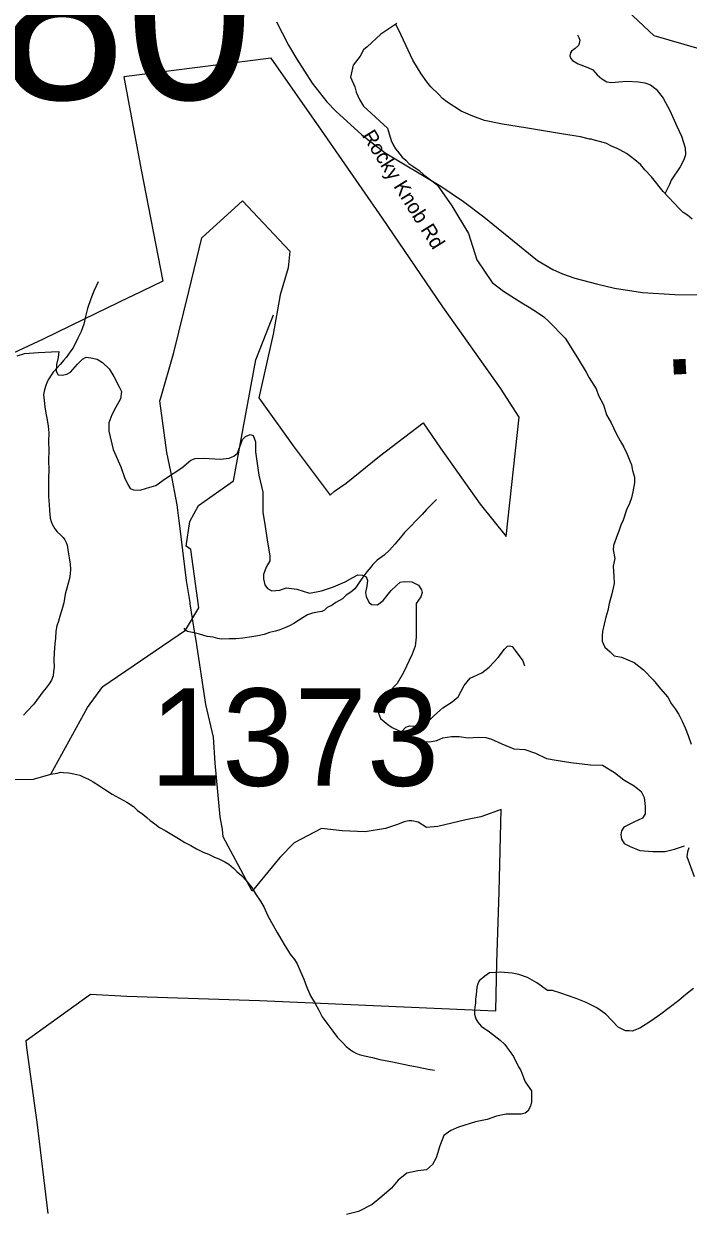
# Model space of a CAD drawing. Extents: x 1159738 to 1321356, y 736314 to 882035.
# Drawn here: x 1212621 to 1216035, y 863348 to 869455 of the extents above; entities that cross this region are included whole.
import ezdxf

# ---------------------------------------------------------------- set-up
doc = ezdxf.new("R2010")
doc.units = 0
for name, color, linetype in [('Exist Boundary Land Use Forest National US Forest Service', 7, 'Continuous'), ('Exist Geographical Mountain Summit Elevation Number Label', 7, 'Continuous'), ('Exist Hydrographic Creek Single Shore', 7, 'Continuous'), ('Exist Hydrographic Misc Water Feature', 7, 'Continuous'), ('Exist Road Non-System Type 51', 7, 'Continuous'), ('Exist Road Primary US Attributed', 7, 'Continuous'), ('Exist Road Primary US Mileage Hundredths English Label', 7, 'Continuous'), ('Exist Road Secondary Type 20 Attributed', 7, 'Continuous'), ('Exist Road Secondary Type 51 Label', 7, 'Continuous'), ('Exist Road Secondary Type 51 Number Label', 7, 'Continuous')]:
    doc.layers.add(name, color=color, linetype=linetype)

msp = doc.modelspace()

# ---------------------------------------------------------------- linework, layer by layer
at = {"layer": 'Exist Boundary Land Use Forest National US Forest Service'}
for points in [[(1213979.1, 868201.8), (1213938.2, 868062.8), (1213902.1, 867861.8), (1213829.1, 867533.8), (1214005.1, 867288.8), (1214196.1, 867034.8), (1214218.2, 867054.8), (1214278.1, 867096.8), (1214449.2, 867234.8), (1214674.1, 867406.8), (1214763.1, 867275.8), (1214967.1, 866988.8), (1215100.1, 866822.8), (1215167.1, 867434.8), (1215071.1, 867583.8), (1214774.2, 868001.8), (1214464.1, 868456.8), (1214151, 868908.9), (1213892, 869277.9), (1213136, 869182.9), (1213225, 868705.8), (1213335.1, 868132.8), (1213177.1, 868056.8), (1213164.9, 868051), (1212927.8, 867936.1), (1212721.1, 867835.8), (1212360.1, 867668.8)], [(1212746.5, 863346.5), (1212689.5, 863815.3), (1212685.1, 863850.8), (1212637.8, 864199.3), (1212633.1, 864234.8), (1212964.2, 864471.8), (1213150.2, 864462.8), (1213833.1, 864439.7), (1214107.2, 864427.8), (1214924.8, 864392), (1215046.2, 864386.7), (1215049.6, 864553.7), (1215051.1, 864632.8), (1215063.1, 864998.8), (1215074.2, 865420.8), (1215018.1, 865400.8), (1214969.2, 865383.8), (1214893.1, 865367.8), (1214748.1, 865333.8), (1214690.1, 865328.8), (1214648.2, 865354.9), (1214615.1, 865362.9), (1214599.2, 865361.8), (1214576.1, 865356.8), (1214536.1, 865341.8), (1214480.1, 865322.8), (1214375.1, 865305.8), (1214257.1, 865310.8), (1214151.1, 865323.8), (1214011.2, 865249.8), (1213937.1, 865173.8), (1213795.1, 865001.4), (1213722.1, 865135.9), (1213646.2, 865279.8), (1213643.1, 865317.8), (1213631.1, 865383.8), (1213604.1, 865658.8), (1213596.1, 865792.8), (1213556.2, 865959.9), (1213507.1, 866287.8), (1213500.9, 866326.4), (1213476.8, 866477.1), (1213475.7, 866483.8), (1213459.2, 866586.8), (1213458, 866596), (1213430.3, 866821.6), (1213421.5, 866891.6), (1213420.1, 866903.7), (1213410.2, 866984.8), (1213376.3, 867155.8), (1213357.2, 867253.8), (1213321.2, 867518.8), (1213325.5, 867534.1), (1213393.1, 867766.8), (1213470.1, 868080.8), (1213537.1, 868355.8), (1213745.1, 868545.8), (1213988.1, 868287.8), (1213979.1, 868201.8)]]:
    msp.add_lwpolyline(points, dxfattribs=at)
at = {"layer": 'Exist Hydrographic Creek Single Shore'}
msp.add_lwpolyline([(1219823.2, 868486.2), (1219662.1, 868414), (1219424.1, 868563.2), (1218908.1, 868593.1), (1218714.1, 868508.5), (1218339.1, 868525.8), (1218125.1, 868605.5), (1217879.1, 868781.2), (1217448, 868868.6), (1216948.1, 868904.8), (1216668.1, 869005.7), (1216399.1, 869237.5), (1215861, 869392.7), (1215641, 869600.7), (1215396.1, 869773), (1215227, 869986.5)], dxfattribs=at)
at = {"layer": 'Exist Hydrographic Misc Water Feature'}
for points in [[(1213920, 869465.2), (1213982, 869345.6), (1214024.1, 869273.5), (1214103, 869150.3), (1214179.1, 869054.5), (1214224, 869007.2), (1214359, 868884.9), (1214478.1, 868793.3), (1214765, 868620.8), (1214881.1, 868542.7), (1214985.1, 868463.4), (1215261.1, 868239.3), (1215339.1, 868193.4), (1215390, 868170.9), (1215453.1, 868149.3), (1215564.1, 868119.3), (1215656.1, 868098.5), (1215801.1, 868075.4), (1215967.1, 868064.6), (1216159.1, 868063.4)], [(1213003.2, 868130.2), (1212981.8, 868082.8), (1212966.8, 868043.1), (1212949.4, 867993.6), (1212938.3, 867951.8), (1212929.2, 867912.1), (1212916.2, 867874.4), (1212899.3, 867840.8), (1212875.9, 867791.5), (1212863.5, 867775.8), (1212838.6, 867742.4), (1212826.1, 867726.8), (1212809.6, 867707.1), (1212791.1, 867687.6), (1212772.4, 867666.1), (1212762.1, 867650.4), (1212749.6, 867632.8), (1212741.1, 867617), (1212732.5, 867593.2), (1212725.8, 867569.3), (1212723.2, 867549.4), (1212726.4, 867521.2), (1212729.6, 867489.1), (1212734.7, 867455), (1212741.8, 867420.9), (1212746.9, 867388.7), (1212750, 867354.5), (1212748.9, 867310.5), (1212749.6, 867266.5), (1212748, 867210.5), (1212750.9, 867166.4), (1212747.7, 867120.5), (1212748.3, 867066.3), (1212749.2, 867028.3), (1212752, 866986.1), (1212753.2, 866956.1), (1212756.2, 866916), (1212761.7, 866899.8), (1212767.3, 866885.7), (1212780.8, 866861.3), (1212792.3, 866847), (1212809.9, 866830.5), (1212823.6, 866818.1), (1212833.2, 866805.9), (1212838.9, 866791.7), (1212844.4, 866777.5), (1212847.8, 866753.4), (1212854.7, 866713.2), (1212859.8, 866681), (1212861.2, 866655), (1212860.6, 866631), (1212855.8, 866607.1), (1212847, 866575.3), (1212833.8, 866525.7), (1212826.5, 866481.8), (1212817.5, 866446), (1212808.7, 866418.3), (1212799.9, 866388.5), (1212791.3, 866364.6), (1212786.5, 866336.7), (1212783.6, 866300.9), (1212780.8, 866270.9), (1212777.6, 866226.9), (1212776.4, 866187), (1212777.5, 866150.9), (1212774.8, 866129), (1212772.3, 866107.1), (1212763.7, 866085.3), (1212751.2, 866065.6), (1212736.6, 866045.9), (1212720, 866024.4), (1212672.4, 865961.6), (1212639.4, 865926.4), (1212620.7, 865905)], [(1212397.6, 865574.8), (1212672.1, 865576.4), (1212760.8, 865603), (1212949.1, 865945.1), (1213027.1, 866051.9), (1213453.1, 866340.8), (1213521.1, 866455.6), (1213480.1, 866755.2), (1213455.1, 866772.1), (1213475.1, 866899.7), (1213519, 866980.9), (1213698.1, 867108.7), (1213814.1, 867730), (1213904, 867961.3)], [(1214742.2, 867012.4), (1214690.7, 866961.7), (1214668.1, 866936.3), (1214637.2, 866905.2), (1214608.4, 866874), (1214577.5, 866842.7), (1214556.7, 866817.3), (1214527.9, 866784), (1214500.9, 866752.8), (1214472.3, 866727.5), (1214437.5, 866700.4), (1214427.2, 866690.7), (1214415, 866679), (1214404.6, 866665.2), (1214383.8, 866641.8), (1214363.1, 866614.4), (1214348.5, 866590.7), (1214334, 866571.1), (1214321.5, 866553.4), (1214301, 866536), (1214278.6, 866520.6), (1214258.2, 866503.1), (1214225.4, 866484), (1214205.1, 866470.5), (1214180.7, 866457.2), (1214166.4, 866443.6), (1214152.2, 866437.9), (1214130.1, 866434.6), (1214104, 866429.2), (1214079.8, 866419.9), (1214057.3, 866406.5), (1214032.9, 866391.1), (1214008.5, 866375.8), (1213986.2, 866364.3), (1213961.9, 866353), (1213937.5, 866343.7), (1213915.3, 866336.2), (1213883.1, 866329.2), (1213856.9, 866319.8), (1213824.6, 866312.7), (1213792.5, 866307.5), (1213746.2, 866300.8), (1213710.2, 866297.8), (1213676.1, 866296.8), (1213636, 866295.8), (1213618.1, 866298.3), (1213594.2, 866305), (1213564.4, 866309.8), (1213524.6, 866320.8), (1213496.7, 866327.6), (1213463, 866334.5), (1213453.1, 866340.8), (1213445.3, 866351)], [(1212760.8, 865603), (1212792.9, 865608.1), (1212811, 865611.6), (1212824.9, 865611.2), (1212852.8, 865608.5), (1212878.8, 865603.8), (1212908.6, 865597), (1212930.3, 865586.4), (1212954.1, 865575.7), (1212977.7, 865563.1), (1213011.2, 865542.2), (1213040.7, 865521.4), (1213076.1, 865500.3), (1213113.7, 865479.3), (1213151, 865458.3), (1213184.5, 865435.4), (1213205.8, 865414.8), (1213233.4, 865396.1), (1213253, 865379.5), (1213270.6, 865365), (1213294.1, 865346.3), (1213319.6, 865327.7), (1213347.2, 865312.9), (1213382.8, 865291.9), (1213416.1, 865271), (1213449.6, 865252.1), (1213479.3, 865235.3), (1213508.9, 865218.5), (1213542.4, 865201.6), (1213570.1, 865190.8), (1213597.8, 865178), (1213627.5, 865165.2), (1213655.1, 865152.5), (1213674.8, 865139.9), (1213698.3, 865119.3), (1213715.9, 865102.7), (1213741.2, 865080.1), (1213760.8, 865059.6), (1213778.1, 865039.1), (1213793.6, 865020.6), (1213812.8, 864988.1), (1213837.8, 864949.4), (1213856.9, 864916.9), (1213873.9, 864878.3), (1213894.9, 864839.8), (1213923.5, 864789), (1213942.7, 864756.4), (1213963.6, 864719.8), (1213990.5, 864677.1), (1214011.8, 864650.5), (1214025.2, 864628), (1214042.2, 864591.5), (1214061.1, 864549), (1214074.1, 864512.6), (1214094.9, 864464.1), (1214117.8, 864425.4), (1214136.9, 864390.9), (1214154, 864356.4), (1214182.9, 864317.6), (1214210.1, 864282.8), (1214233.1, 864250.1), (1214264.4, 864219.4), (1214277.9, 864203), (1214299.5, 864186.4), (1214315.2, 864175.9), (1214327, 864169.6), (1214344.9, 864163.1), (1214372.8, 864156.3), (1214412.6, 864147.3), (1214450.3, 864136.2), (1214515.9, 864124.4), (1214595.6, 864108.2), (1214643.4, 864098.9), (1214699, 864087.4), (1214731, 864082.6)]]:
    msp.add_lwpolyline(points, dxfattribs=at)
at = {"layer": 'Exist Road Non-System Type 51'}
for points in [[(1215465.7, 869398), (1215473.3, 869384.9), (1215477.7, 869370.8), (1215475.5, 869353.5), (1215471.1, 869343.7), (1215453.8, 869328.5), (1215435.4, 869314.4), (1215431, 869305.7), (1215427.8, 869290.5), (1215432.1, 869277.5), (1215440.8, 869266.6), (1215470.1, 869249.3), (1215520, 869230.8), (1215544.9, 869218.9), (1215566.6, 869192.8), (1215591.5, 869173.3), (1215616.5, 869157), (1215641.4, 869153.7), (1215678.3, 869157), (1215719.5, 869161.3), (1215779.2, 869157), (1215811.7, 869152.7), (1215841, 869141.8), (1215870.3, 869119), (1215906.1, 869073.4), (1215940.8, 869009.4), (1215976.6, 868930.2), (1216000.3, 868877.5), (1216018.7, 868818.9), (1216022, 868782), (1216013.3, 868755.9), (1215993.8, 868721.2), (1215948.2, 868651.7), (1215938.5, 868630), (1215915.7, 868581.4)], [(1212587, 867750.3), (1212624.9, 867762.3), (1212697.2, 867767.5), (1212764.3, 867771), (1212802.2, 867772.7), (1212798.7, 867741.7), (1212790.1, 867705.5), (1212788.4, 867671), (1212798.7, 867652.1), (1212819.4, 867650.4), (1212841.8, 867655.5), (1212860.7, 867665.9), (1212896.9, 867707.2), (1212922.7, 867733.1), (1212941.6, 867743.4), (1212965.7, 867739.9), (1212997.8, 867733), (1213025.4, 867715.8), (1213059.8, 867683.1), (1213083.9, 867643.4), (1213111.5, 867591.8), (1213123.5, 867567.7), (1213118.3, 867529.8), (1213094.2, 867486.7), (1213073.6, 867447.1), (1213058.1, 867405.7), (1213058.1, 867362.7), (1213080.5, 867269.6), (1213120.1, 867180.1), (1213138.7, 867125.7), (1213155.9, 867089.5), (1213168, 867068.9), (1213185.2, 867062), (1213219.6, 867060.2), (1213252.3, 867070.6), (1213300.5, 867084.4), (1213350.4, 867120.5), (1213433.1, 867175.7), (1213479.5, 867215.3), (1213501.9, 867223.9), (1213545, 867225.6)], [(1213545, 867225.6), (1213632.7, 867220.4), (1213677.5, 867225.6), (1213699.9, 867234.2), (1213718.8, 867249.7), (1213744.6, 867320.4), (1213760.1, 867335.9), (1213784.2, 867346.2), (1213799.7, 867341), (1213811.8, 867308.3), (1213811.8, 867256.6), (1213829, 867137.8), (1213849.6, 867049.9), (1213849.1, 866947.3), (1213861.2, 866873.2), (1213873.2, 866794), (1213885.3, 866723.3), (1213885.3, 866697.5), (1213866.3, 866664.8), (1213852.5, 866626.9), (1213852.5, 866604.5), (1213859.4, 866575.2), (1213873.2, 866556.2), (1213895.6, 866544.2), (1213936.9, 866547.6), (1213969.6, 866559.7), (1214024.7, 866552.8), (1214090.1, 866532.1), (1214150.3, 866544.2), (1214212.3, 866564.9), (1214272.6, 866589), (1214312.1, 866611.4), (1214337.1, 866625.5), (1214361.2, 866623.8), (1214380.1, 866615.2), (1214387, 866596.2), (1214383.5, 866566.9), (1214376.6, 866534.2), (1214380.1, 866515.3), (1214393.9, 866486), (1214407.6, 866473.9), (1214438.6, 866472.2), (1214467.9, 866494.6), (1214507.5, 866542.8), (1214536.7, 866570.4), (1214555.7, 866587.6), (1214578, 866591), (1214615.9, 866589.3), (1214648.6, 866572.1), (1214664.1, 866548), (1214667.6, 866534.2), (1214660.7, 866513.5), (1214638.3, 866479.1), (1214636.6, 866425.7), (1214636.6, 866367.1), (1214638.3, 866305.1), (1214633.1, 866258.6), (1214617.6, 866219), (1214573.1, 866123.5), (1214540.4, 866068.4), (1214494, 866020.1), (1214464.7, 865978.8), (1214447.5, 865942.6), (1214444, 865915.1), (1214454.4, 865887.5), (1214492.2, 865856.5), (1214514, 865841.2), (1214562.2, 865818.8)], [(1214562.2, 865818.8), (1214584.6, 865842.9), (1214603.5, 865849.8), (1214629.3, 865848.1), (1214662, 865841.2), (1214681, 865851.5), (1214727.4, 865901.5), (1214773.9, 865942.8), (1214822.1, 865973.8), (1214853.1, 865999.7), (1214884.1, 866058.2), (1214915.1, 866094.4), (1214975.3, 866122), (1215013.2, 866151.2), (1215059.6, 866201.2), (1215090.6, 866244.3), (1215106.1, 866259.8), (1215116.5, 866261.5), (1215130.2, 866258), (1215145.7, 866237.4), (1215185.3, 866184), (1215193.9, 866158.1)], [(1214562.2, 865818.8), (1214625.9, 865787.8), (1214677.5, 865770.6), (1214706.8, 865768.8), (1214742.9, 865775.7), (1214773.9, 865789.5), (1214818.7, 865796.4), (1214858.2, 865796.4), (1214904.7, 865789.5), (1214956.4, 865793), (1214996, 865791.2), (1215025.2, 865782.6), (1215076.9, 865758.5), (1215138.8, 865732.7), (1215195.6, 865729.2), (1215250.7, 865710.3), (1215307.5, 865682.7), (1215357.4, 865674.1), (1215431.5, 865662), (1215533, 865650), (1215595, 865648.3), (1215655.8, 865610.9), (1215704, 865573), (1215757.4, 865542), (1215793.5, 865512.7), (1215809, 865481.7), (1215814.2, 865436.9), (1215814.2, 865399), (1215800.4, 865376.6), (1215755.7, 865355.9), (1215704, 865330.1), (1215692, 865311.1), (1215688.5, 865290.5), (1215692, 865268.1), (1215705.7, 865245.7), (1215736.7, 865230.2), (1215786.6, 865209.5), (1215853.8, 865204.3), (1215917.5, 865204.3), (1215963.9, 865216.4), (1216015.6, 865233.6)], [(1215177.6, 863855.9), (1215100.4, 863855.5), (1215050.4, 863846.9), (1215002.2, 863829.7), (1214942, 863817.6), (1214854.2, 863790.1), (1214816.3, 863772.9), (1214780.2, 863747), (1214759.5, 863693.6), (1214740.6, 863631.6), (1214721.7, 863597.2), (1214690.7, 863571.3), (1214645.9, 863566.2), (1214589.1, 863554.1), (1214544.4, 863517.9), (1214509.9, 863476.6), (1214460.7, 863434.3), (1214410.8, 863393), (1214342, 863356.8), (1214280, 863341.3)]]:
    msp.add_lwpolyline(points, dxfattribs=at)
at = {"layer": 'Exist Road Primary US Attributed'}
msp.add_lwpolyline([(1216055.1, 868452.8), (1216031.2, 868472), (1216008.6, 868485.6), (1215990.2, 868505.6), (1215906.7, 868593.2), (1215847.1, 868669.1), (1215812, 868705.2), (1215790.4, 868732.4), (1215761, 868756.2), (1215738.1, 868774.6), (1215717.9, 868789.6), (1215684.4, 868807.4), (1215666.4, 868816.1), (1215644.6, 868825.6), (1215611.7, 868842.4), (1215565.9, 868854.3), (1215546.8, 868859.8), (1215538.8, 868862.3), (1215527.4, 868863.5), (1215482.4, 868874.8), (1215384.4, 868890.8), (1215260.6, 868910.7), (1215200, 868921), (1215081.5, 868940.6), (1214989, 868958.8), (1214928.3, 868981), (1214868, 869007.3), (1214795.4, 869054.2), (1214773.3, 869072.3), (1214753.1, 869092.4), (1214712.6, 869130.8), (1214692.7, 869156.4), (1214662.4, 869197.8), (1214620.9, 869268.8), (1214559.9, 869396), (1214533.1, 869454)], dxfattribs=at)
at = {"layer": 'Exist Road Secondary Type 20 Attributed'}
for points in [[(1214537.4, 869456.4), (1214456.3, 869401.1), (1214386.2, 869336.3), (1214367.4, 869320.8), (1214350.3, 869288.1), (1214314.3, 869242.1), (1214299.9, 869181.3), (1214322.9, 869132), (1214329.6, 869104.9), (1214346.8, 869066.7), (1214366.9, 869032.7), (1214406, 868996.1), (1214451.2, 868954.9), (1214489.7, 868919), (1214509.7, 868856.5), (1214519.1, 868834.5), (1214531.3, 868812.8), (1214541.5, 868802), (1214565.5, 868770.1), (1214583.7, 868755.6), (1214600, 868737.2), (1214619.9, 868723.5), (1214653.2, 868702.3), (1214677.1, 868680.2), (1214745.7, 868628.9), (1214821.4, 868519.8), (1214906.5, 868378.9), (1214949, 868243.2), (1215028.7, 868127.6), (1215085.5, 868081.6), (1215180.8, 868021.8), (1215218, 868000.4), (1215266.2, 867968.6), (1215292.8, 867949.9), (1215319.4, 867926), (1215403.8, 867841.3), (1215466.4, 867739.6), (1215510.3, 867666.4), (1215526.2, 867637.2), (1215562.1, 867581.3), (1215573.5, 867546.7), (1215599.5, 867497.8), (1215615.3, 867447.4), (1215639.5, 867405.9), (1215667, 867348.6), (1215685.7, 867314.6), (1215704.4, 867280.4), (1215721.2, 867244.7), (1215735.3, 867211.6), (1215743.6, 867189.8), (1215749.6, 867160.9), (1215759.5, 867127.2), (1215759.2, 867097.8), (1215749.8, 867051.8), (1215744.6, 867020.7), (1215733.3, 866991.6), (1215718.6, 866960.2), (1215701.6, 866906.9), (1215689.8, 866880.1), (1215678, 866850.7), (1215671.1, 866832.8), (1215650.7, 866775.8), (1215649.7, 866753.7), (1215657.7, 866709.7)], [(1215657.7, 866709.7), (1215650.1, 866670.4), (1215653.8, 866619), (1215654.2, 866581.3), (1215642.5, 866528.5), (1215629.8, 866478.7), (1215622.5, 866442.6), (1215612.1, 866407.9), (1215603.1, 866371.9), (1215594.6, 866333.9), (1215592.6, 866312.1), (1215593.5, 866285.7), (1215598.1, 866273), (1215606.9, 866254), (1215634.3, 866230.6), (1215654.7, 866210.6), (1215691.9, 866202.7), (1215756.7, 866176), (1215805.9, 866137.2), (1215855.2, 866086.5), (1215893.2, 866039.9), (1215931.3, 865997.6), (1215947.1, 865965.7), (1215968.9, 865938), (1215987, 865908.2), (1216004.9, 865874.1), (1216019.2, 865839.3), (1216034.4, 865801.4), (1216051.1, 865755.9)], [(1216037.9, 865224.4), (1216031.3, 865204), (1216027.4, 865179.4), (1216066.3, 865076)], [(1216062.7, 864501.7), (1216023.2, 864470.5), (1215986.6, 864439.2), (1215936.6, 864401.6), (1215895.2, 864369.6), (1215860.3, 864346.5), (1215827.4, 864324.2), (1215804.9, 864310.6), (1215785.8, 864298.5), (1215747.7, 864283.2), (1215732.7, 864283.5), (1215712.3, 864284.3), (1215674.6, 864303.9), (1215612.2, 864370.4), (1215565, 864402.7), (1215510.2, 864429.5), (1215459.2, 864451.1), (1215380.3, 864477), (1215338.1, 864491.5), (1215313, 864492), (1215258.1, 864530.8), (1215210, 864558.5), (1215164.9, 864573.1), (1215130, 864580.4), (1215070.8, 864586.1), (1215048.8, 864583.5), (1215014.4, 864582.6), (1214989.4, 864564.3), (1214961.7, 864541), (1214954.4, 864526.4), (1214948.5, 864507.7), (1214947.2, 864490), (1214945.7, 864471.1)], [(1214945.7, 864471.1), (1214942.8, 864446.3), (1214942, 864425.5), (1214939.2, 864407.6), (1214936.9, 864390.4), (1214937.5, 864370), (1214943.6, 864346), (1214954.2, 864329.4), (1214971.4, 864308.5), (1215015, 864279.4), (1215069.1, 864235.6), (1215092.5, 864213.2), (1215137.1, 864153.2), (1215163.6, 864099.5), (1215173.7, 864083.7), (1215182.5, 864063.9), (1215190.4, 864038.9), (1215197.3, 864022), (1215229.3, 863976.9), (1215229.4, 863919.5), (1215225.7, 863896.6), (1215210.9, 863872), (1215197.7, 863860.7), (1215177.6, 863855.9)]]:
    msp.add_lwpolyline(points, dxfattribs=at)

# ---------------------------------------------------------------- texts
at = {"layer": 'Exist Geographical Mountain Summit Elevation Number Label'}
msp.add_text('Elevation 3780', height=880, dxfattribs=at).set_placement((1206014.2, 869067.5))
at = {"layer": 'Exist Road Primary US Mileage Hundredths English Label'}
msp.add_text('.88', height=500, rotation=2.88879, dxfattribs=at).set_placement((1215900.6, 867650.9))
at = {"layer": 'Exist Road Secondary Type 51 Label'}
msp.add_text('Rocky Knob Rd', height=75, rotation=301.94586, dxfattribs=at).set_placement((1214356.8, 868881.4))
at = {"layer": 'Exist Road Secondary Type 51 Number Label'}
msp.add_text('1373', height=500, dxfattribs=at).set_placement((1213268.4, 865542.3))

doc.saveas('drawing.dxf')
